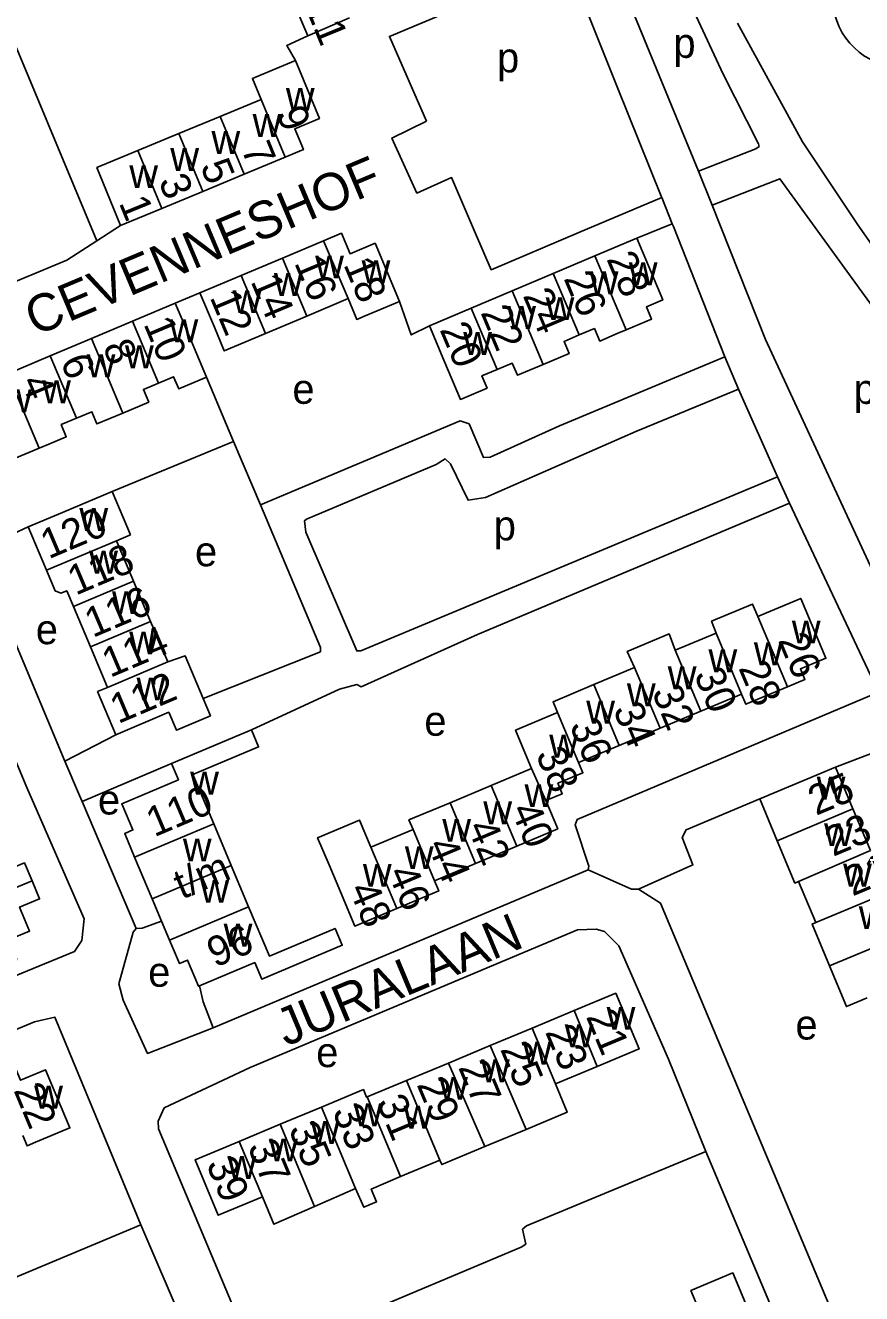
# Model space of a CAD drawing. Extents: x 157768 to 159790, y 387230 to 389604.
# Drawn here: x 158862.1 to 158974.5, y 388299.1 to 388469.5 of the extents above; entities that cross this region are included whole.
import ezdxf

# ---------------------------------------------------------------- set-up
doc = ezdxf.new("R2010")
doc.units = 0
for name, color, linetype in [('BLT_Basislijn', 7, 'Continuous'), ('BLT_Bebouwing', 7, 'Continuous'), ('BLT_Centroide', 7, 'Continuous'), ('BLT_Huisnummer', 7, 'Continuous'), ('BLT_Huisnummer_ tussenligend', 7, 'Continuous'), ('BLT_Huisnummer_reeks', 7, 'Continuous'), ('BLT_Onderverdeling_panden', 7, 'Continuous'), ('BLT_Straatnaam', 7, 'Continuous')]:
    doc.layers.add(name, color=color, linetype=linetype)

msp = doc.modelspace()

# ---------------------------------------------------------------- linework, layer by layer
at = {"layer": 'BLT_Basislijn'}
for p, q in [((158939.77, 388481.05), (158952.53, 388449.95)), ((158934.99, 388477.78), (158941.62, 388461.3)), ((158858.27, 388472.75), (158871.67, 388440.58)), ((158941.62, 388461.3), (158947.53, 388446.62)), ((158954.38, 388445.37), (158952.53, 388449.95)), ((158936.45, 388441.71), (158947.61, 388446.44)), ((158947.53, 388446.62), (158947.61, 388446.44)), ((158947.61, 388446.44), (158949.02, 388442.9)), ((158874.89, 388442.66), (158871.67, 388440.58)), ((158944.24, 388440.95), (158949.02, 388442.9)), ((158885.54, 388433.59), (158882.23, 388432.21)), ((158957.91, 388420.68), (158956.06, 388425.01)), ((158890.04, 388413.64), (158886.43, 388422.27)), ((158963.17, 388408.87), (158957.91, 388420.68)), ((158873.75, 388406.9), (158890.04, 388413.64)), ((158890.04, 388413.64), (158893.7, 388405.14)), ((158963.17, 388408.87), (158964.78, 388405.37)), ((158976.72, 388379.94), (158964.78, 388405.37)), ((158862.46, 388402.16), (158855.53, 388398.97)), ((158867.4, 388370.67), (158855.53, 388398.97)), ((158874.24, 388374.24), (158867.4, 388370.67)), ((158979.79, 388373.29), (158970.96, 388369.87)), ((158869.71, 388365.27), (158881.72, 388370.38)), ((158876.99, 388348.2), (158869.71, 388365.27)), ((158937.7, 388356.08), (158887.34, 388334.84)), ((158892.29, 388329.51), (158936.3, 388348.03)), ((158936.3, 388348.03), (158938.77, 388348.12)), ((158938.77, 388348.12), (158939.91, 388347.81)), ((158939.91, 388347.81), (158941.83, 388345.88)), ((158941.83, 388345.88), (158948.53, 388330.63)), ((158948.53, 388330.63), (158953.52, 388318.25)), ((158880.74, 388324.11), (158892.29, 388329.51)), ((158879.94, 388322.32), (158880.74, 388324.11)), ((158879.97, 388321.29), (158879.94, 388322.32)), ((158892.99, 388290.39), (158879.97, 388321.29)), ((158929.44, 388308.27), (158953.52, 388318.25)), ((158965.94, 388288.83), (158953.52, 388318.25)), ((158877.62, 388308.38), (158824.8, 388286.27)), ((158928.9, 388307.79), (158929.44, 388308.27)), ((158929.34, 388305.8), (158928.9, 388307.79)), ((158892.99, 388290.39), (158928.7, 388305.4)), ((158928.7, 388305.4), (158929.34, 388305.8))]:
    msp.add_line(p, q, dxfattribs=at)
for points in [[(158944.35, 388487.74), (158955.86, 388463.01), (158960.62, 388453.61), (158960.67, 388453.29), (158960.25, 388452.97), (158952.53, 388449.95)], [(158934.88, 388478.07), (158911.01, 388468.07), (158915.99, 388456.66)], [(158957.78, 388469.86), (158966.52, 388453.88), (158973.85, 388442.88), (158989.79, 388420.06), (158996.14, 388409.83)], [(158970.86, 388470.97), (158971.12, 388470.14), (158971.46, 388469.34), (158971.86, 388468.56), (158972.34, 388467.83), (158972.88, 388467.15), (158973.49, 388466.52), (158974.14, 388465.94), (158974.85, 388465.43), (158975.6, 388464.99), (158976.39, 388464.61), (158977.21, 388464.31), (158978.06, 388464.09), (158978.92, 388463.94), (158979.79, 388463.88), (158980.66, 388463.89), (158981.53, 388463.98), (158982.38, 388464.16), (158983.22, 388464.41), (158983.99, 388464.71)], [(158900.04, 388468.16), (158897.22, 388466.86), (158898.37, 388464.81)], [(158915.99, 388456.66), (158911.33, 388454.41), (158914.7, 388447.01), (158919.36, 388449.1), (158922.44, 388441.91)], [(158954.38, 388445.37), (158963.48, 388448.93), (158980.53, 388425.41), (159003.7, 388387.42), (159004.1, 388386.07), (158996.35, 388383.06), (158984.52, 388376.17)], [(158954.38, 388445.37), (158961.53, 388427.32), (158981.25, 388384.81), (158984.52, 388376.17)], [(158949.02, 388442.9), (158949.18, 388442.51), (158956.06, 388425.01)], [(158922.44, 388441.91), (158924.67, 388436.72), (158936.45, 388441.71)], [(158871.67, 388440.58), (158867.65, 388437.98), (158857.71, 388433.89)], [(158916.37, 388429.19), (158913.95, 388427.96), (158912.37, 388432.45)], [(158893.7, 388405.14), (158920.5, 388416.42), (158921.71, 388416.01), (158923.64, 388411.47), (158924.55, 388411.52), (158933.85, 388415.73), (158956.06, 388425.01)], [(158839.56, 388420.42), (158840.04, 388419.86), (158843.73, 388411.41), (158862.28, 388367.15), (158869.98, 388349.5), (158869.66, 388346.59), (158868.7, 388345.1), (158842.64, 388334.43)], [(158957.91, 388420.68), (158944.12, 388414.98), (158923.93, 388406.11), (158921.58, 388405.74), (158919.22, 388410.65), (158918.48, 388411.29), (158917.3, 388410.56), (158899.87, 388403.2), (158899.61, 388402.98), (158899.77, 388401.44), (158906.61, 388385.49), (158907.18, 388385.49), (158963.17, 388408.87)], [(158885.97, 388379.11), (158901.73, 388385.39), (158901.75, 388385.97), (158893.7, 388405.14)], [(158892.45, 388374.91), (158904.3, 388380.37), (158906.61, 388380.97), (158907.22, 388380.69), (158922.83, 388387.72), (158964.78, 388405.37)], [(158937.7, 388356.08), (158937.81, 388356.58), (158935.98, 388362.15), (158936.25, 388362.85), (158976.72, 388379.94)], [(158869.71, 388365.27), (158869.37, 388366.07), (158867.4, 388370.67)], [(158944.48, 388353.51), (158951.79, 388356.75), (158950.36, 388360.42), (158950.9, 388361.48), (158960.77, 388365.61)], [(158937.7, 388356.08), (158943.52, 388353.51), (158944.48, 388353.51)], [(158944.48, 388353.51), (158947.45, 388351.61), (158973.57, 388289.27), (158974.34, 388285.8)], [(158876.99, 388348.2), (158877.77, 388348.24), (158880.4, 388349.17)], [(158887.34, 388334.84), (158878.5, 388331.41), (158875.24, 388338.59), (158874.64, 388340.75), (158876.57, 388347.73), (158876.99, 388348.2)], [(158887.34, 388334.84), (158885.97, 388338.36), (158885.47, 388340.49)], [(158813.1, 388314.8), (158863.33, 388335.67), (158866.06, 388336.27), (158877.62, 388308.38)], [(158877.62, 388308.38), (158883.29, 388295.15), (158884.91, 388290.78)]]:
    msp.add_lwpolyline(points, dxfattribs=at)
at = {"layer": 'BLT_Bebouwing'}
for p, q in [((158905.66, 388470.54), (158900.04, 388468.16)), ((158893.77, 388459.6), (158888.24, 388457.31)), ((158888.24, 388457.31), (158882.72, 388455.02)), ((158882.72, 388455.02), (158877.19, 388452.73)), ((158896.99, 388451.83), (158891.47, 388449.54)), ((158891.47, 388449.54), (158885.94, 388447.24)), ((158885.94, 388447.24), (158880.42, 388444.95)), ((158880.42, 388444.95), (158874.89, 388442.66)), ((158944.24, 388440.95), (158938.61, 388438.57)), ((158896.62, 388438.27), (158902.16, 388440.61)), ((158891.08, 388435.93), (158896.62, 388438.27)), ((158938.61, 388438.57), (158933.02, 388436.22)), ((158885.54, 388433.59), (158891.08, 388435.93)), ((158933.02, 388436.22), (158927.51, 388433.89)), ((158905.44, 388432.83), (158899.9, 388430.49)), ((158927.51, 388433.89), (158921.99, 388431.56)), ((158876.48, 388429.79), (158882.23, 388432.21)), ((158921.99, 388431.56), (158916.37, 388429.19)), ((158870.97, 388427.46), (158876.48, 388429.79)), ((158899.9, 388430.49), (158894.36, 388428.15)), ((158865.43, 388425.13), (158870.97, 388427.46)), ((158859.73, 388422.72), (158865.43, 388425.13)), ((158876.2, 388401.09), (158873.75, 388406.9)), ((158878.92, 388389.45), (158876.62, 388394.87)), ((158870.85, 388386.03), (158868.55, 388391.46)), ((158873.14, 388380.6), (158870.85, 388386.03)), ((158943.95, 388383.28), (158938.47, 388380.97)), ((158958.33, 388379.71), (158952.85, 388377.41)), ((158952.85, 388377.41), (158947.38, 388375.11)), ((158881.72, 388370.38), (158892.45, 388374.91)), ((158947.38, 388375.11), (158941.9, 388372.81)), ((158941.9, 388372.81), (158936.43, 388370.51)), ((158930.12, 388369.71), (158924.68, 388367.43)), ((158970.96, 388369.87), (158960.77, 388365.61)), ((158973.3, 388364.27), (158970.96, 388369.87)), ((158924.68, 388367.43), (158919.16, 388365.11)), ((158975.65, 388358.67), (158973.3, 388364.27)), ((158889.74, 388356.69), (158887.39, 388362.26)), ((158914.18, 388361.49), (158908.53, 388359.12)), ((158928.11, 388359.28), (158922.58, 388356.95)), ((158892.09, 388351.12), (158889.74, 388356.69)), ((158922.58, 388356.95), (158917.06, 388354.63)), ((158880.4, 388349.17), (158879.12, 388352.2)), ((158935.82, 388337.17), (158930.19, 388334.82)), ((158930.19, 388334.82), (158924.56, 388332.47)), ((158924.56, 388332.47), (158918.94, 388330.13)), ((158918.94, 388330.13), (158913.31, 388327.78)), ((158933.31, 388327.33), (158938.94, 388329.68)), ((158913.31, 388327.78), (158908.03, 388325.57)), ((158901.86, 388324.21), (158896.34, 388321.91)), ((158896.34, 388321.91), (158890.81, 388319.6)), ((158923.82, 388318.9), (158929.36, 388321.21)), ((158912.5, 388314.86), (158917.78, 388317.06)), ((158900.95, 388310.85), (158906.46, 388313.25))]:
    msp.add_line(p, q, dxfattribs=at)
for points in [[(158900.04, 388468.16), (158898.09, 388472.76), (158895.82, 388478.12), (158899.39, 388479.64), (158900.1, 388477.97), (158902.14, 388478.83)], [(158898.37, 388464.81), (158893.75, 388462.9), (158892.6, 388462.42), (158893.77, 388459.6)], [(158898.37, 388464.81), (158901.59, 388457.04), (158898.29, 388455.66), (158899.45, 388452.85), (158896.99, 388451.83)], [(158874.89, 388442.66), (158873, 388447.27), (158871.69, 388450.44), (158877.19, 388452.73)], [(158902.16, 388440.61), (158904.56, 388441.62), (158905.71, 388438.87), (158909.07, 388440.28), (158912.37, 388432.45)], [(158942.8, 388428.64), (158946.23, 388430.08), (158945.54, 388431.72), (158947.74, 388432.65), (158944.24, 388440.95)], [(158894.36, 388428.15), (158888.82, 388425.81), (158887.48, 388428.99), (158885.54, 388433.59)], [(158912.37, 388432.45), (158907.76, 388430.51), (158906.62, 388430.03), (158905.44, 388432.83)], [(158882.23, 388432.21), (158884.18, 388427.61), (158886.43, 388422.27)], [(158916.37, 388429.19), (158918.31, 388424.58), (158920.54, 388419.3), (158924.13, 388420.81), (158923.43, 388422.46), (158925.47, 388423.32)], [(158931.68, 388423.99), (158935.15, 388425.46), (158934.47, 388427.09), (158936.51, 388427.95)], [(158936.51, 388427.95), (158938.55, 388428.81), (158939.26, 388427.14), (158941.62, 388428.14), (158942.8, 388428.64)], [(158925.47, 388423.32), (158927.5, 388424.18), (158928.2, 388422.53), (158931.68, 388423.99)], [(158879.98, 388421.49), (158882.01, 388422.34), (158882.71, 388420.7), (158886.43, 388422.27)], [(158863.93, 388412.74), (158860.61, 388411.34), (158859.92, 388412.98), (158857.81, 388412.09), (158854.29, 388420.43)], [(158875.19, 388417.46), (158878.67, 388418.93), (158877.95, 388420.63), (158879.98, 388421.49)], [(158868.96, 388416.77), (158871.02, 388417.64), (158871.71, 388415.99), (158875.19, 388417.46)], [(158868.96, 388416.77), (158866.9, 388415.9), (158867.58, 388414.28), (158865.22, 388413.28), (158863.93, 388412.74)], [(158862.46, 388402.16), (158867.07, 388404.11), (158873.75, 388406.9)], [(158864.93, 388396.33), (158862.46, 388402.16)], [(158874.33, 388400.3), (158876.2, 388401.09)], [(158876.62, 388394.87), (158874.33, 388400.3)], [(158868.55, 388391.46), (158867.65, 388393.58), (158866.87, 388393.25), (158866.1, 388393.56), (158864.93, 388396.33)], [(158960.5, 388390.13), (158959.8, 388391.79), (158954.3, 388389.48), (158954.9, 388387.88)], [(158964.48, 388380.68), (158966.83, 388381.66), (158966.23, 388383.08), (158969.65, 388384.51), (158966.27, 388392.55), (158961.66, 388390.62), (158960.5, 388390.13)], [(158881.22, 388384.02), (158879.35, 388388.43), (158878.92, 388389.45)], [(158949.42, 388385.58), (158948.58, 388387.78), (158942.97, 388385.43), (158943.95, 388383.28)], [(158954.9, 388387.88), (158949.42, 388385.58)], [(158885.97, 388379.11), (158883.55, 388384.84), (158881.22, 388384.02)], [(158874.24, 388374.24), (158871.79, 388380.03), (158873.14, 388380.6)], [(158938.47, 388380.97), (158933, 388378.67), (158933.61, 388377.21)], [(158964.48, 388380.68), (158958.9, 388378.33), (158958.33, 388379.71)], [(158885.97, 388379.11), (158886.96, 388376.78), (158882.38, 388374.83), (158881.35, 388377.25), (158874.24, 388374.24)], [(158933.61, 388377.21), (158927.97, 388374.83), (158930.12, 388369.71)], [(158887.39, 388362.26), (158884.59, 388368.88), (158893.42, 388372.61), (158892.45, 388374.91)], [(158876.77, 388357.78), (158875.43, 388360.97), (158876.53, 388361.44), (158875.04, 388364.97), (158882.65, 388368.18), (158881.72, 388370.38)], [(158936.43, 388370.51), (158937.01, 388369.13), (158933.64, 388367.72), (158934.23, 388366.31), (158932.04, 388365.39)], [(158919.16, 388365.11), (158913.63, 388362.79), (158914.18, 388361.49)], [(158932.04, 388365.39), (158933.63, 388361.6), (158928.11, 388359.28)], [(158960.77, 388365.61), (158963.12, 388360)], [(158908.53, 388359.12), (158906.99, 388362.77), (158901.35, 388360.4), (158902.89, 388356.75), (158904.41, 388353.13), (158906.34, 388348.52), (158911.99, 388350.89)], [(158859.3, 388359.56), (158860.6, 388356.43), (158861.99, 388357.01), (158862.99, 388354.6)], [(158963.12, 388360), (158965.5, 388354.31), (158965.98, 388354.51)], [(158879.12, 388352.2), (158876.77, 388357.78)], [(158862.99, 388354.6), (158864, 388352.18), (158861.31, 388351.07), (158862.65, 388347.86), (158859.82, 388346.68), (158860.92, 388344.04), (158853.53, 388340.97), (158852.32, 388343.9), (158854.72, 388344.9), (158852.92, 388349.23), (158852.5, 388350.23)], [(158917.06, 388354.63), (158917.63, 388353.26), (158911.99, 388350.89)], [(158965.98, 388354.51), (158968.29, 388348.99)], [(158892.09, 388351.12), (158894.89, 388344.49), (158903.71, 388348.22), (158904.66, 388345.95), (158893.85, 388341.38), (158892.9, 388343.63), (158885.47, 388340.49)], [(158881.47, 388346.63), (158880.4, 388349.17)], [(158968.29, 388348.99), (158967.81, 388348.8), (158970.16, 388343.19)], [(158885.47, 388340.49), (158885.36, 388340.44), (158883.88, 388343.95), (158882.8, 388343.49), (158881.47, 388346.63)], [(158970.16, 388343.19), (158972.42, 388337.71), (158975.21, 388338.9)], [(158938.94, 388329.68), (158944.56, 388332.02), (158941.43, 388339.51), (158935.82, 388337.17)], [(158858.47, 388328.2), (158860.85, 388329.2), (158861.43, 388327.82), (158864.81, 388329.23), (158868.07, 388321.41), (158863.46, 388319.48), (158862.31, 388319), (158861.74, 388320.37)], [(158929.36, 388321.21), (158934.91, 388323.53), (158933.31, 388327.33)], [(158908.03, 388325.57), (158907.94, 388325.54), (158907.51, 388326.57), (158901.86, 388324.21)], [(158890.81, 388319.6), (158884.9, 388317.14), (158888.01, 388309.68), (158893.93, 388312.15)], [(158917.78, 388317.06), (158918.03, 388316.48), (158923.82, 388318.9)], [(158906.46, 388313.25), (158907.55, 388310.75), (158909.29, 388311.49), (158908.57, 388313.18), (158912.5, 388314.86)], [(158893.93, 388312.15), (158895.47, 388308.46), (158900.95, 388310.85)], [(158955.89, 388289.31), (158961.47, 388291.65), (158957.17, 388301.93), (158951.52, 388299.56), (158952.71, 388296.68)]]:
    msp.add_lwpolyline(points, dxfattribs=at)
at = {"layer": 'BLT_Onderverdeling_panden'}
for p, q in [((158893.77, 388459.6), (158896.99, 388451.83)), ((158891.47, 388449.54), (158888.24, 388457.31)), ((158885.94, 388447.24), (158882.72, 388455.02)), ((158880.42, 388444.95), (158877.19, 388452.73)), ((158905.44, 388432.83), (158902.16, 388440.61)), ((158899.9, 388430.49), (158896.62, 388438.27)), ((158942.8, 388428.64), (158938.61, 388438.57)), ((158894.36, 388428.15), (158891.08, 388435.93)), ((158936.51, 388427.95), (158933.02, 388436.22)), ((158931.68, 388423.99), (158927.51, 388433.89)), ((158925.47, 388423.32), (158921.99, 388431.56)), ((158879.98, 388421.49), (158876.48, 388429.79)), ((158875.19, 388417.46), (158870.97, 388427.46)), ((158868.96, 388416.77), (158865.43, 388425.13)), ((158863.93, 388412.74), (158859.73, 388422.72)), ((158864.93, 388396.33), (158874.33, 388400.3)), ((158868.55, 388391.46), (158876.62, 388394.87)), ((158964.48, 388380.68), (158960.5, 388390.13)), ((158870.85, 388386.03), (158878.92, 388389.45)), ((158958.33, 388379.71), (158954.9, 388387.88)), ((158952.85, 388377.41), (158949.42, 388385.58)), ((158873.14, 388380.6), (158881.22, 388384.02)), ((158947.38, 388375.11), (158943.95, 388383.28)), ((158941.9, 388372.81), (158938.47, 388380.97)), ((158936.43, 388370.51), (158933.61, 388377.21)), ((158932.04, 388365.39), (158930.12, 388369.71)), ((158928.11, 388359.28), (158924.68, 388367.43)), ((158922.58, 388356.95), (158919.16, 388365.11)), ((158963.12, 388360), (158973.3, 388364.27)), ((158876.77, 388357.78), (158887.39, 388362.26)), ((158917.06, 388354.63), (158914.18, 388361.49)), ((158911.99, 388350.89), (158908.53, 388359.12)), ((158965.98, 388354.51), (158975.65, 388358.67)), ((158879.12, 388352.2), (158889.74, 388356.69)), ((158862.99, 388354.6), (158852.5, 388350.23)), ((158968.29, 388348.99), (158978, 388353.06)), ((158881.47, 388346.63), (158892.09, 388351.12)), ((158970.16, 388343.19), (158980.35, 388347.46)), ((158938.94, 388329.68), (158935.82, 388337.17)), ((158933.31, 388327.33), (158930.19, 388334.82)), ((158929.36, 388321.21), (158924.56, 388332.47)), ((158923.82, 388318.9), (158918.94, 388330.13)), ((158917.78, 388317.06), (158913.31, 388327.78)), ((158912.5, 388314.86), (158908.03, 388325.57)), ((158906.46, 388313.25), (158901.86, 388324.21)), ((158893.93, 388312.15), (158890.81, 388319.6))]:
    msp.add_line(p, q, dxfattribs=at)
msp.add_lwpolyline([(158900.95, 388310.85), (158896.34, 388321.91)], dxfattribs=at)

# ---------------------------------------------------------------- texts
at = {"layer": 'BLT_Centroide'}
for s, p in [('p', (158949.17, 388465.18)), ('p', (158925.47, 388463.23)), ('w', (158897.09, 388458.08)), ('w', (158892.62, 388454.56)), ('w', (158887.09, 388452.28)), ('w', (158881.56, 388449.98)), ('w', (158876.05, 388447.69)), ('w', (158901.03, 388435.55)), ('w', (158907.27, 388434.91)), ('w', (158943.17, 388434.64)), ('w', (158895.48, 388433.2)), ('w', (158937.91, 388433.41)), ('w', (158889.95, 388430.88)), ('w', (158932, 388429.95)), ('w', (158926.83, 388428.75)), ('w', (158881.45, 388426.98)), ('w', (158920.92, 388425.28)), ('w', (158875.47, 388423.48)), ('w', (158870.31, 388422.27)), ('w', (158859.11, 388417.56)), ('w', (158864.34, 388418.78)), ('e', (158897.97, 388418.7)), ('p', (158973.39, 388418.69)), ('w', (158869.34, 388401.62)), ('p', (158925.03, 388400.36)), ('e', (158884.88, 388396.87)), ('w', (158870.66, 388395.88)), ('w', (158873.73, 388390.44)), ('e', (158863.49, 388386.4)), ('w', (158876.03, 388385.03)), ('w', (158965.08, 388386.5)), ('w', (158959.98, 388383.56)), ('w', (158953.88, 388382.64)), ('w', (158948.41, 388380.34)), ('w', (158877.02, 388378.84)), ('w', (158942.92, 388378.05)), ('w', (158937.45, 388375.73)), ('e', (158915.7, 388374.1)), ('w', (158932.48, 388371.16)), ('w', (158884.23, 388366.19)), ('w', (158929.16, 388364.52)), ('w', (158968.42, 388365.53)), ('e', (158871.84, 388363.52)), ('w', (158923.62, 388362.2)), ('w', (158918.11, 388359.86)), ('w', (158969.41, 388359.28)), ('w', (158883.25, 388357.22)), ('w', (158913.08, 388356.19)), ('w', (158907.44, 388353.81)), ('w', (158971.97, 388353.84)), ('w', (158885.6, 388351.66)), ('w', (158974.08, 388348.12)), ('w', (158888.73, 388345.78)), ('e', (158878.59, 388340.38)), ('w', (158940.19, 388334.59)), ('w', (158934.56, 388332.25)), ('e', (158965.57, 388333.28)), ('e', (158901.17, 388329.58)), ('w', (158928.94, 388329.91)), ('w', (158923.31, 388327.55)), ('w', (158863.27, 388324)), ('w', (158917.69, 388325.2)), ('w', (158906.19, 388321.64)), ('w', (158912.91, 388321.31)), ('w', (158900.44, 388319.25)), ('w', (158894.84, 388316.91)), ('w', (158889.25, 388314.56))]:
    msp.add_text(s, height=4, dxfattribs=at).set_placement(p)
at = {"layer": 'BLT_Huisnummer'}
for s, rotation, p in [('11', 292.2771, (158899.62, 388472.04)), ('9', 292.2771, (158895.76, 388457.75)), ('5', 292.2771, (158885.55, 388450.64)), ('1', 292.2771, (158874.61, 388445.72)), ('28', 292.8718, (158940.13, 388438.18)), ('18', 292.8718, (158904.78, 388437.43)), ('24', 292.8718, (158928.89, 388433.26)), ('12', 292.8718, (158886.82, 388433.04)), ('10', 292.8718, (158877.92, 388429.44)), ('20', 292.8718, (158917.71, 388428.69)), ('6', 292.8718, (158866.74, 388424.41)), ('120', 22.9318, (158865.21, 388397.79)), ('116', 22.9351, (158871.14, 388387.23)), ('26', 292.7911, (158963.19, 388386.95)), ('30', 292.7911, (158951.89, 388382.31)), ('112', 22.9386, (158874.55, 388375.66)), ('34', 292.7911, (158941.01, 388377.62)), ('38', 292.7911, (158930.62, 388371.6)), ('25', 22.7319, (158968.33, 388363.33)), ('42', 292.7884, (158921.41, 388361.85)), ('21', 22.7319, (158973.22, 388352.49)), ('48', 292.7911, (158905.5, 388353.5)), ('21', 292.6411, (158937.38, 388336.38)), ('25', 292.6411, (158925.85, 388332.01)), ('22', 292.6407, (158860.46, 388326.48)), ('29', 292.6449, (158914.63, 388327.25)), ('33', 292.6449, (158903.29, 388323.63)), ('39', 292.6449, (158886.34, 388316.57))]:
    msp.add_text(s, height=4, rotation=rotation, dxfattribs=at).set_placement(p)
at = {"layer": 'BLT_Huisnummer_ tussenligend'}
for s, rotation, p in [('7', 292.2771, (158891.04, 388452.96)), ('3', 292.2771, (158879.93, 388448.62)), ('16', 292.8718, (158898.17, 388437.66)), ('14', 292.8718, (158892.31, 388435.18)), ('26', 292.8718, (158934.38, 388435.56)), ('22', 292.8718, (158923.21, 388430.98)), ('8', 292.8718, (158872.42, 388426.36)), ('4', 292.8718, (158861.42, 388421.67)), ('118', 22.9351, (158868.84, 388392.91)), ('114', 22.9386, (158873.47, 388381.86)), ('28', 292.7911, (158957.87, 388383.21)), ('32', 292.7911, (158946.22, 388379.99)), ('36', 292.7911, (158935.16, 388375.49)), ('40', 292.7884, (158927.26, 388364.17)), ('23', 22.7319, (158970.62, 388357.82)), ('44', 292.7813, (158916.05, 388359.44)), ('46', 292.7813, (158910.73, 388355.72)), ('23', 292.6411, (158931.89, 388334.31)), ('27', 292.6449, (158920.21, 388329.56)), ('31', 292.6449, (158909.23, 388324.9)), ('35', 292.6449, (158897.4, 388321.27)), ('37', 292.6449, (158891.89, 388318.89))]:
    msp.add_text(s, height=4, rotation=rotation, dxfattribs=at).set_placement(p)
at = {"layer": 'BLT_Huisnummer_reeks'}
for s, p in [('110', (158879.4, 388360.44)), ('t/m', (158883.11, 388352.07)), ('96', (158887.58, 388342.91))]:
    msp.add_text(s, height=4, rotation=22.8958, dxfattribs=at).set_placement(p)
at = {"layer": 'BLT_Straatnaam'}
for s, rotation, p in [('CEVENNESHOF', 22.8462, (158863.4, 388427.76)), ('JURALAAN', 22.6945, (158897.09, 388332.31))]:
    msp.add_text(s, height=5, rotation=rotation, dxfattribs=at).set_placement(p)

doc.saveas('drawing.dxf')
